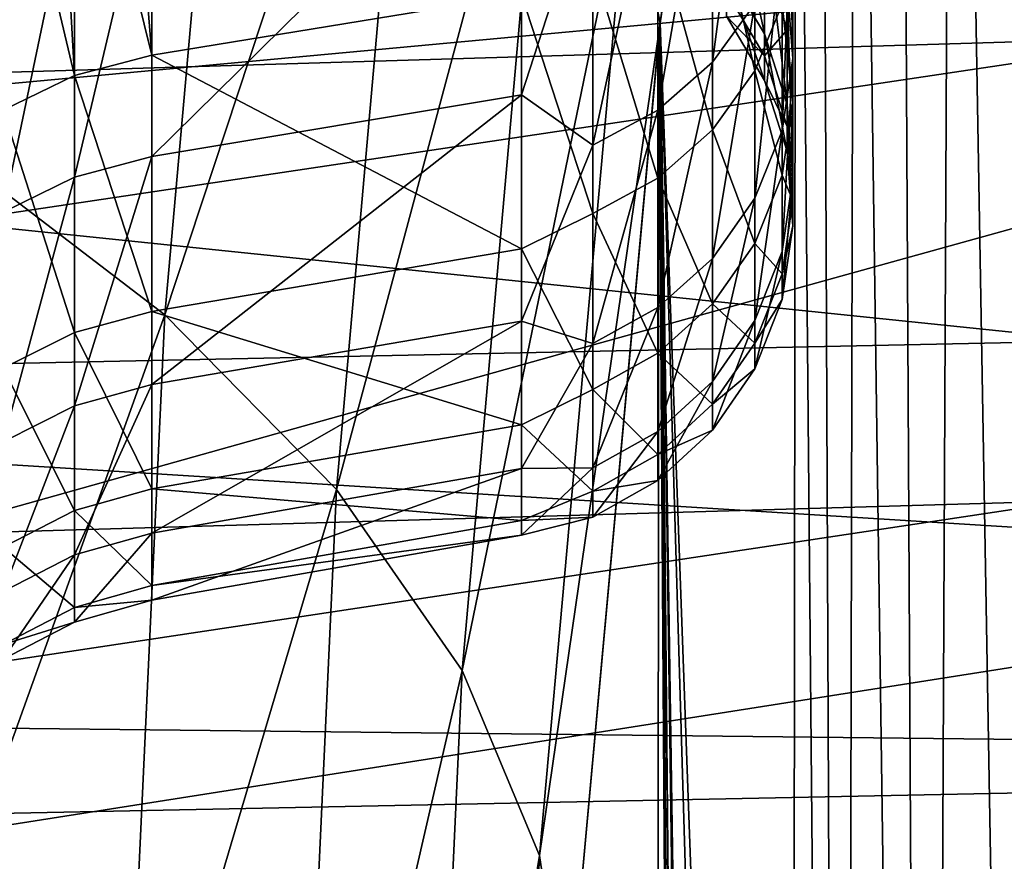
# Model space of a CAD drawing. Header units: metres. Extents: x -22 to 73, y -229 to 22.
# Tile 352 of 447: x 61.4 to 62.89, y -12.16 to -10.88. Entities that reach past the tile are written whole.
import ezdxf

# ---------------------------------------------------------------- set-up
doc = ezdxf.new("R2010")
doc.units = ezdxf.units.M
doc.layers.add('solid_509500_SW0001', color=7, linetype='CONTINUOUS')

msp = doc.modelspace()

# ---------------------------------------------------------------- linework, layer by layer
at = {"layer": 'solid_509500_SW0001'}
for points in [[(62.952862, -16.751766, 103.984497), (62.911175, -8.690939, 92.420441), (62.81591, -8.840919, 92.313881)], [(62.777531, -17.025888, 103.791794), (62.81591, -8.840919, 92.313881), (62.734512, -8.996242, 92.203545)], [(62.777531, -17.025888, 103.791794), (62.952862, -16.751766, 103.984497), (62.81591, -8.840919, 92.313881)], [(62.777531, -17.025888, 103.791794), (62.734512, -8.996242, 92.203545), (62.667427, -9.156054, 92.090042)], [(62.648949, -17.316845, 103.587273), (62.667427, -9.156054, 92.090042), (62.615021, -9.319482, 91.973984)], [(62.648949, -17.316845, 103.587273), (62.777531, -17.025888, 103.791794), (62.667427, -9.156054, 92.090042)], [(62.322224, -10.641254, 90.442978), (62.370682, -10.884567, 90.968979), (62.577919, -9.287579, 91.577278)], [(62.577747, -9.386607, 91.716644), (62.577919, -9.287579, 91.577278), (62.370682, -10.884567, 90.968979)], [(62.648949, -17.316845, 103.587273), (62.615021, -9.319482, 91.973984), (62.577576, -9.48563, 91.85601)], [(62.577576, -9.48563, 91.85601), (62.577747, -9.386607, 91.716644), (62.370682, -10.884567, 90.968979)], [(62.569775, -16.391064, 101.624237), (62.577576, -9.48563, 91.85601), (62.370682, -10.884567, 90.968979)], [(62.648949, -17.316845, 103.587273), (62.577576, -9.48563, 91.85601), (62.569775, -16.391064, 101.624237)], [(60.902828, -10.846779, 87.493134), (61.290123, -11.078083, 87.867157), (61.415619, -9.686172, 88.555557)], [(61.290123, -11.078083, 87.867157), (61.742718, -9.914229, 88.978676), (61.415619, -9.686172, 88.555557)], [(61.290123, -11.078083, 87.867157), (61.617188, -11.328436, 88.283981), (61.742718, -9.914229, 88.978676)], [(61.617188, -11.328436, 88.283981), (62.005585, -10.152093, 89.439499), (61.742718, -9.914229, 88.978676)], [(61.617188, -11.328436, 88.283981), (61.878475, -11.593595, 88.736549), (62.005585, -10.152093, 89.439499)], [(61.878475, -11.593595, 88.736549), (62.199837, -10.39579, 89.930336), (62.005585, -10.152093, 89.439499)], [(53.799999, -11.083866, 50.1633), (53.799999, -10.272465, 49.683983), (69.202698, -10.497551, 49.812054)], [(59.599998, -10.293185, 84.207726), (64.861679, -10.854502, 83.501839), (59.599998, -11.012668, 83.727722)], [(61.878475, -11.593595, 88.736549), (62.06955, -11.869061, 89.217178), (62.199837, -10.39579, 89.930336)], [(62.06955, -11.869061, 89.217178), (62.322224, -10.641254, 90.442978), (62.199837, -10.39579, 89.930336)], [(61.479786, -10.457288, 62.528965), (61.557327, -10.435257, 62.540493), (61.597153, -10.933445, 63.645435)], [(61.557327, -10.435257, 62.540493), (61.597153, -10.427792, 62.544395), (61.597153, -10.933445, 63.645435)], [(61.597153, -10.933445, 63.645435), (61.597153, -10.427792, 62.544395), (62.159725, -10.841289, 63.68214)], [(62.450405, -10.944071, 71.548454), (62.514534, -10.855203, 71.519638), (62.514534, -10.452139, 72.579964)], [(62.450405, -10.537707, 72.617462), (62.450405, -10.944071, 71.548454), (62.514534, -10.452139, 72.579964)], [(61.451683, -10.467925, 62.523399), (61.479786, -10.964372, 63.633118), (61.371479, -10.507269, 62.502815)], [(61.451683, -10.467925, 62.523399), (61.479786, -10.457288, 62.528965), (61.479786, -10.964372, 63.633118)], [(61.479786, -10.964372, 63.633118), (61.479786, -10.457288, 62.528965), (61.597153, -10.933445, 63.645435)], [(53.799999, -11.083866, 50.1633), (69.202698, -10.497551, 49.812054), (69.205025, -12.043187, 50.796463)], [(61.371479, -10.507269, 62.502815), (61.479786, -10.964372, 63.633118), (61.371479, -11.016776, 63.612247)], [(61.597153, -11.087317, 71.946373), (62.159725, -10.993865, 71.913109), (62.159725, -10.533279, 73.022697)], [(61.597153, -10.622818, 73.065392), (61.597153, -11.087317, 71.946373), (62.159725, -10.533279, 73.022697)], [(62.159725, -10.533279, 73.022697), (62.159725, -10.993865, 71.913109), (62.268269, -10.658971, 72.670593)], [(62.366886, -11.016921, 71.572075), (62.450405, -10.944071, 71.548454), (62.450405, -10.537707, 72.617462)], [(62.366886, -10.607852, 72.648193), (62.366886, -11.016921, 71.572075), (62.450405, -10.537707, 72.617462)], [(62.572617, -10.938419, 70.378311), (62.563583, -10.828043, 70.354309), (62.563583, -10.540808, 71.417702)], [(62.572617, -10.648256, 71.452538), (62.572617, -10.938419, 70.378311), (62.563583, -10.540808, 71.417702)], [(62.450405, -10.673235, 63.70509), (62.514534, -10.586566, 63.739964), (62.514534, -10.957203, 64.812057)], [(62.514534, -10.957203, 64.812057), (62.514534, -10.586566, 63.739964), (62.555981, -10.855937, 64.841522)], [(62.268269, -11.07001, 71.589287), (62.366886, -11.016921, 71.572075), (62.366886, -10.607852, 72.648193)], [(62.268269, -10.658971, 72.670593), (62.268269, -11.07001, 71.589287), (62.366886, -10.607852, 72.648193)], [(61.479786, -11.118679, 71.957535), (61.597153, -11.087317, 71.946373), (61.597153, -10.622818, 73.065392)], [(61.479786, -10.652865, 73.07972), (61.479786, -11.118679, 71.957535), (61.597153, -10.622818, 73.065392)], [(62.52935, -10.900973, 69.255302), (62.471672, -10.804075, 69.244148), (62.471672, -10.627176, 70.310638)], [(62.52935, -10.722488, 70.33136), (62.52935, -10.900973, 69.255302), (62.471672, -10.627176, 70.310638)], [(62.06955, -11.869061, 89.217178), (62.187176, -12.150163, 89.71772), (62.322224, -10.641254, 90.442978)], [(62.187176, -12.150163, 89.71772), (62.370682, -10.884567, 90.968979), (62.322224, -10.641254, 90.442978)], [(62.563583, -10.894622, 65.976013), (62.563583, -10.639853, 64.904388), (62.52935, -10.788419, 65.99575)], [(62.555981, -11.047949, 70.402122), (62.572617, -10.938419, 70.378311), (62.572617, -10.648256, 71.452538)], [(62.555981, -10.75488, 71.487106), (62.555981, -11.047949, 70.402122), (62.572617, -10.648256, 71.452538)], [(62.572617, -10.748312, 64.872833), (62.563583, -10.639853, 64.904388), (62.563583, -10.894622, 65.976013)], [(64.863365, -10.653756, 52.378864), (59.622028, -11.13952, 52.367279), (59.599998, -11.439429, 52.579899)], [(64.863365, -10.653756, 52.378864), (59.599998, -11.439429, 52.579899), (62.230843, -11.384571, 52.710915)], [(64.863365, -10.653756, 52.378864), (59.689472, -10.826188, 52.165012), (59.622028, -11.13952, 52.367279)], [(61.371479, -11.171822, 71.976448), (61.479786, -11.118679, 71.957535), (61.479786, -10.652865, 73.07972)], [(61.371479, -11.171822, 71.976448), (61.479786, -10.652865, 73.07972), (61.371479, -10.703781, 73.103996)], [(62.159725, -10.993865, 71.913109), (62.268269, -11.07001, 71.589287), (62.268269, -10.658971, 72.670593)], [(64.863365, -10.653756, 52.378864), (62.230843, -11.384571, 52.710915), (64.861679, -11.329946, 52.842182)], [(62.366886, -10.744282, 63.676498), (62.450405, -10.673235, 63.70509), (62.450405, -11.046906, 64.785957)], [(62.450405, -11.046906, 64.785957), (62.450405, -10.673235, 63.70509), (62.514534, -10.957203, 64.812057)], [(62.563583, -11.008285, 69.267662), (62.52935, -10.900973, 69.255302), (62.52935, -10.722488, 70.33136)], [(62.563583, -10.828043, 70.354309), (62.563583, -11.008285, 69.267662), (62.52935, -10.722488, 70.33136)], [(62.268269, -10.796058, 63.655666), (62.366886, -10.744282, 63.676498), (62.366886, -11.12044, 64.764565)], [(62.366886, -11.12044, 64.764565), (62.366886, -10.744282, 63.676498), (62.450405, -11.046906, 64.785957)], [(62.555981, -10.855937, 64.841522), (62.572617, -10.748312, 64.872833), (62.572617, -11.005677, 65.955383)], [(62.572617, -11.005677, 65.955383), (62.572617, -10.748312, 64.872833), (62.563583, -10.894622, 65.976013)], [(62.514534, -11.151005, 70.42453), (62.555981, -11.047949, 70.402122), (62.555981, -10.75488, 71.487106)], [(62.514534, -10.855203, 71.519638), (62.514534, -11.151005, 70.42453), (62.555981, -10.75488, 71.487106)], [(62.159725, -10.841289, 63.68214), (62.268269, -10.796058, 63.655666), (62.268269, -11.174029, 64.74897)], [(62.268269, -11.174029, 64.74897), (62.268269, -10.796058, 63.655666), (62.366886, -11.12044, 64.764565)], [(62.52935, -10.934102, 67.076736), (62.52935, -10.788419, 65.99575), (62.471672, -10.836909, 67.084938)], [(62.563583, -10.894622, 65.976013), (62.52935, -10.788419, 65.99575), (62.52935, -10.934102, 67.076736)], [(62.52935, -10.971744, 68.166847), (62.471672, -10.874217, 68.165359), (62.471672, -10.804075, 69.244148)], [(62.52935, -10.900973, 69.255302), (62.52935, -10.971744, 68.166847), (62.471672, -10.804075, 69.244148)], [(62.572617, -11.120499, 69.280586), (62.563583, -11.008285, 69.267662), (62.563583, -10.828043, 70.354309)], [(62.572617, -10.938419, 70.378311), (62.572617, -11.120499, 69.280586), (62.563583, -10.828043, 70.354309)], [(61.597153, -10.933445, 63.645435), (62.159725, -10.841289, 63.68214), (62.159725, -11.227774, 64.819664)], [(62.159725, -11.227774, 64.819664), (62.159725, -10.841289, 63.68214), (62.268269, -11.174029, 64.74897)], [(62.52935, -10.934102, 67.076736), (62.471672, -10.836909, 67.084938), (62.471672, -10.874217, 68.165359)], [(64.861679, -10.854502, 83.501839), (64.861679, -11.556895, 82.985504), (59.599998, -11.012668, 83.727722)], [(62.450405, -11.242295, 70.444382), (62.514534, -11.151005, 70.42453), (62.514534, -10.855203, 71.519638)], [(62.450405, -10.944071, 71.548454), (62.450405, -11.242295, 70.444382), (62.514534, -10.855203, 71.519638)], [(62.514534, -10.957203, 64.812057), (62.555981, -10.855937, 64.841522), (62.555981, -11.11588, 65.934914)], [(62.555981, -11.11588, 65.934914), (62.555981, -10.855937, 64.841522), (62.572617, -11.005677, 65.955383)], [(62.187176, -12.150163, 89.71772), (62.229351, -12.432281, 90.229767), (62.370682, -10.884567, 90.968979)], [(62.370682, -10.884567, 90.968979), (62.229351, -12.432281, 90.229767), (62.368568, -10.903613, 90.960808)], [(62.370682, -10.884567, 90.968979), (62.368568, -10.903613, 90.960808), (62.572906, -41.858002, 138.032562)], [(62.570324, -33.763599, 126.441429), (62.370682, -10.884567, 90.968979), (62.572906, -41.858002, 138.032562)], [(62.569122, -17.564634, 103.292419), (62.569775, -16.391064, 101.624237), (62.370682, -10.884567, 90.968979)], [(62.568073, -24.113943, 112.633087), (62.569122, -17.564634, 103.292419), (62.370682, -10.884567, 90.968979)], [(62.568199, -25.660387, 114.843147), (62.568073, -24.113943, 112.633087), (62.370682, -10.884567, 90.968979)], [(62.570007, -32.631351, 124.82061), (62.568199, -25.660387, 114.843147), (62.370682, -10.884567, 90.968979)], [(62.570324, -33.763599, 126.441429), (62.570007, -32.631351, 124.82061), (62.370682, -10.884567, 90.968979)], [(62.52935, -10.971744, 68.166847), (62.52935, -10.934102, 67.076736), (62.471672, -10.874217, 68.165359)], [(62.563583, -11.041739, 67.067642), (62.563583, -10.894622, 65.976013), (62.52935, -10.934102, 67.076736)], [(62.563583, -11.079752, 68.168488), (62.52935, -10.971744, 68.166847), (62.52935, -10.900973, 69.255302)], [(62.563583, -11.008285, 69.267662), (62.563583, -11.079752, 68.168488), (62.52935, -10.900973, 69.255302)], [(62.572617, -11.005677, 65.955383), (62.563583, -10.894622, 65.976013), (62.563583, -11.041739, 67.067642)], [(62.368568, -10.903613, 90.960808), (62.229351, -12.432281, 90.229767), (62.336384, -43.527386, 136.990952)], [(62.368568, -10.903613, 90.960808), (62.336384, -43.527386, 136.990952), (62.572906, -41.858002, 138.032562)], [(61.479786, -10.964372, 63.633118), (61.597153, -10.933445, 63.645435), (61.597153, -11.323215, 64.792625)], [(61.597153, -11.323215, 64.792625), (61.597153, -10.933445, 63.645435), (62.159725, -11.227774, 64.819664)], [(62.366886, -11.31713, 70.460655), (62.450405, -11.242295, 70.444382), (62.450405, -10.944071, 71.548454)], [(62.366886, -11.016921, 71.572075), (62.366886, -11.31713, 70.460655), (62.450405, -10.944071, 71.548454)], [(62.563583, -11.041739, 67.067642), (62.52935, -10.934102, 67.076736), (62.52935, -10.971744, 68.166847)], [(62.555981, -11.231851, 69.293404), (62.572617, -11.120499, 69.280586), (62.572617, -10.938419, 70.378311)], [(62.555981, -11.047949, 70.402122), (62.555981, -11.231851, 69.293404), (62.572617, -10.938419, 70.378311)], [(62.450405, -11.046906, 64.785957), (62.514534, -10.957203, 64.812057), (62.514534, -11.21957, 65.915649)], [(62.514534, -11.21957, 65.915649), (62.514534, -10.957203, 64.812057), (62.555981, -11.11588, 65.934914)], [(61.371479, -11.016776, 63.612247), (61.479786, -10.964372, 63.633118), (61.479786, -11.355245, 64.783554)], [(61.479786, -11.355245, 64.783554), (61.479786, -10.964372, 63.633118), (61.597153, -11.323215, 64.792625)], [(62.563583, -11.079752, 68.168488), (62.563583, -11.041739, 67.067642), (62.52935, -10.971744, 68.166847)], [(61.597153, -11.434305, 70.785522), (62.159725, -11.337927, 70.762039), (62.159725, -10.993865, 71.913109)], [(61.597153, -11.087317, 71.946373), (61.597153, -11.434305, 70.785522), (62.159725, -10.993865, 71.913109)], [(62.159725, -10.993865, 71.913109), (62.159725, -11.337927, 70.762039), (62.268269, -11.07001, 71.589287)], [(62.555981, -11.11588, 65.934914), (62.572617, -11.005677, 65.955383), (62.572617, -11.154294, 67.058144)], [(62.572617, -11.154294, 67.058144), (62.572617, -11.005677, 65.955383), (62.563583, -11.041739, 67.067642)], [(64.861679, -11.556895, 82.985504), (59.599998, -11.709697, 83.215881), (59.599998, -11.012668, 83.727722)], [(61.371479, -11.016776, 63.612247), (61.479786, -11.355245, 64.783554), (61.371479, -11.409517, 64.768181)], [(62.268269, -11.371666, 70.472511), (62.366886, -11.31713, 70.460655), (62.366886, -11.016921, 71.572075)], [(62.268269, -11.07001, 71.589287), (62.268269, -11.371666, 70.472511), (62.366886, -11.016921, 71.572075)], [(62.572617, -11.192695, 68.170204), (62.563583, -11.079752, 68.168488), (62.563583, -11.008285, 69.267662)], [(62.572617, -11.120499, 69.280586), (62.572617, -11.192695, 68.170204), (62.563583, -11.008285, 69.267662)], [(62.366886, -11.12044, 64.764565), (62.450405, -11.046906, 64.785957), (62.450405, -11.311421, 65.898582)], [(62.450405, -11.311421, 65.898582), (62.450405, -11.046906, 64.785957), (62.514534, -11.21957, 65.915649)], [(62.514534, -11.336622, 69.305473), (62.555981, -11.231851, 69.293404), (62.555981, -11.047949, 70.402122)], [(62.514534, -11.151005, 70.42453), (62.514534, -11.336622, 69.305473), (62.555981, -11.047949, 70.402122)], [(62.572617, -11.154294, 67.058144), (62.563583, -11.041739, 67.067642), (62.563583, -11.079752, 68.168488)], [(61.226906, -12.413805, 87.075409), (61.617188, -11.328436, 88.283981), (61.290123, -11.078083, 87.867157)], [(62.159725, -11.337927, 70.762039), (62.268269, -11.371666, 70.472511), (62.268269, -11.07001, 71.589287)], [(62.572617, -11.192695, 68.170204), (62.572617, -11.154294, 67.058144), (62.563583, -11.079752, 68.168488)], [(53.799999, -11.872946, 50.678535), (53.799999, -11.083866, 50.1633), (69.205025, -12.043187, 50.796463)], [(61.479786, -11.466648, 70.793396), (61.597153, -11.434305, 70.785522), (61.597153, -11.087317, 71.946373)], [(61.479786, -11.118679, 71.957535), (61.479786, -11.466648, 70.793396), (61.597153, -11.087317, 71.946373)], [(61.371479, -11.521454, 70.806747), (61.479786, -11.466648, 70.793396), (61.479786, -11.118679, 71.957535)], [(61.371479, -11.521454, 70.806747), (61.479786, -11.118679, 71.957535), (61.371479, -11.171822, 71.976448)], [(62.268269, -11.174029, 64.74897), (62.366886, -11.12044, 64.764565), (62.366886, -11.386717, 65.884598)], [(62.366886, -11.386717, 65.884598), (62.366886, -11.12044, 64.764565), (62.450405, -11.311421, 65.898582)], [(62.514534, -11.21957, 65.915649), (62.555981, -11.11588, 65.934914), (62.555981, -11.265985, 67.048714)], [(62.555981, -11.265985, 67.048714), (62.555981, -11.11588, 65.934914), (62.572617, -11.154294, 67.058144)], [(62.555981, -11.30477, 68.171906), (62.572617, -11.192695, 68.170204), (62.572617, -11.120499, 69.280586)], [(62.555981, -11.231851, 69.293404), (62.555981, -11.30477, 68.171906), (62.572617, -11.120499, 69.280586)], [(62.450405, -11.429432, 69.316162), (62.514534, -11.336622, 69.305473), (62.514534, -11.151005, 70.42453)], [(62.450405, -11.242295, 70.444382), (62.450405, -11.429432, 69.316162), (62.514534, -11.151005, 70.42453)], [(62.555981, -11.265985, 67.048714), (62.572617, -11.154294, 67.058144), (62.572617, -11.192695, 68.170204)], [(62.159725, -11.227774, 64.819664), (62.268269, -11.174029, 64.74897), (62.268269, -11.441588, 65.874405)], [(62.268269, -11.441588, 65.874405), (62.268269, -11.174029, 64.74897), (62.366886, -11.386717, 65.884598)], [(62.555981, -11.30477, 68.171906), (62.555981, -11.265985, 67.048714), (62.572617, -11.192695, 68.170204)], [(61.597153, -11.323215, 64.792625), (62.159725, -11.227774, 64.819664), (62.159725, -11.495257, 65.990891)], [(62.159725, -11.495257, 65.990891), (62.159725, -11.227774, 64.819664), (62.268269, -11.441588, 65.874405)], [(62.450405, -11.311421, 65.898582), (62.514534, -11.21957, 65.915649), (62.514534, -11.371076, 67.039833)], [(62.514534, -11.371076, 67.039833), (62.514534, -11.21957, 65.915649), (62.555981, -11.265985, 67.048714)], [(62.514534, -11.410222, 68.173515), (62.555981, -11.30477, 68.171906), (62.555981, -11.231851, 69.293404)], [(62.514534, -11.336622, 69.305473), (62.514534, -11.410222, 68.173515), (62.555981, -11.231851, 69.293404)], [(62.366886, -11.505513, 69.324921), (62.450405, -11.429432, 69.316162), (62.450405, -11.242295, 70.444382)], [(62.366886, -11.31713, 70.460655), (62.366886, -11.505513, 69.324921), (62.450405, -11.242295, 70.444382)], [(62.514534, -11.371076, 67.039833), (62.555981, -11.265985, 67.048714), (62.555981, -11.30477, 68.171906)], [(62.514534, -11.410222, 68.173515), (62.514534, -11.371076, 67.039833), (62.555981, -11.30477, 68.171906)], [(62.268269, -11.560957, 69.331306), (62.366886, -11.505513, 69.324921), (62.366886, -11.31713, 70.460655)], [(62.268269, -11.371666, 70.472511), (62.268269, -11.560957, 69.331306), (62.366886, -11.31713, 70.460655)], [(62.366886, -11.386717, 65.884598), (62.450405, -11.311421, 65.898582), (62.450405, -11.464168, 67.031975)], [(62.450405, -11.464168, 67.031975), (62.450405, -11.311421, 65.898582), (62.514534, -11.371076, 67.039833)], [(64.861679, -12.015991, 53.380047), (64.861679, -11.329946, 52.842182), (59.599998, -12.122168, 53.110641)], [(62.230843, -11.384571, 52.710915), (59.599998, -12.122168, 53.110641), (64.861679, -11.329946, 52.842182)], [(61.226906, -12.413805, 87.075409), (61.553932, -12.684923, 87.482445), (61.617188, -11.328436, 88.283981)], [(61.479786, -11.355245, 64.783554), (61.597153, -11.323215, 64.792625), (61.597153, -11.592973, 65.973816)], [(61.553932, -12.684923, 87.482445), (61.878475, -11.593595, 88.736549), (61.617188, -11.328436, 88.283981)], [(61.597153, -11.592973, 65.973816), (61.597153, -11.323215, 64.792625), (62.159725, -11.495257, 65.990891)], [(62.450405, -11.503634, 68.174934), (62.514534, -11.410222, 68.173515), (62.514534, -11.336622, 69.305473)], [(62.450405, -11.429432, 69.316162), (62.450405, -11.503634, 68.174934), (62.514534, -11.336622, 69.305473)], [(61.597153, -11.660101, 69.595146), (62.159725, -11.56182, 69.581703), (62.159725, -11.337927, 70.762039)], [(61.597153, -11.434305, 70.785522), (61.597153, -11.660101, 69.595146), (62.159725, -11.337927, 70.762039)], [(62.159725, -11.337927, 70.762039), (62.159725, -11.56182, 69.581703), (62.268269, -11.371666, 70.472511)], [(61.371479, -11.409517, 64.768181), (61.479786, -11.355245, 64.783554), (61.479786, -11.625765, 65.968086)], [(61.479786, -11.625765, 65.968086), (61.479786, -11.355245, 64.783554), (61.597153, -11.592973, 65.973816)], [(62.159725, -11.56182, 69.581703), (62.268269, -11.560957, 69.331306), (62.268269, -11.371666, 70.472511)], [(62.450405, -11.464168, 67.031975), (62.514534, -11.371076, 67.039833), (62.514534, -11.410222, 68.173515)], [(62.230843, -11.384571, 52.710915), (59.599998, -11.439429, 52.579899), (59.599998, -12.122168, 53.110641)], [(62.268269, -11.441588, 65.874405), (62.366886, -11.386717, 65.884598), (62.366886, -11.540479, 67.025536)], [(62.366886, -11.540479, 67.025536), (62.366886, -11.386717, 65.884598), (62.450405, -11.464168, 67.031975)], [(61.371479, -11.409517, 64.768181), (61.479786, -11.625765, 65.968086), (61.371479, -11.681331, 65.958374)], [(62.450405, -11.503634, 68.174934), (62.450405, -11.464168, 67.031975), (62.514534, -11.410222, 68.173515)], [(61.479786, -11.693083, 69.599663), (61.597153, -11.660101, 69.595146), (61.597153, -11.434305, 70.785522)], [(61.479786, -11.466648, 70.793396), (61.479786, -11.693083, 69.599663), (61.597153, -11.434305, 70.785522)], [(62.159725, -11.495257, 65.990891), (62.268269, -11.441588, 65.874405), (62.268269, -11.596092, 67.020836)], [(62.268269, -11.596092, 67.020836), (62.268269, -11.441588, 65.874405), (62.366886, -11.540479, 67.025536)], [(62.366886, -11.580209, 68.176094), (62.450405, -11.503634, 68.174934), (62.450405, -11.429432, 69.316162)], [(62.366886, -11.505513, 69.324921), (62.366886, -11.580209, 68.176094), (62.450405, -11.429432, 69.316162)], [(61.371479, -11.748971, 69.607307), (61.479786, -11.693083, 69.599663), (61.479786, -11.466648, 70.793396)], [(61.371479, -11.748971, 69.607307), (61.479786, -11.466648, 70.793396), (61.371479, -11.521454, 70.806747)], [(62.366886, -11.540479, 67.025536), (62.450405, -11.464168, 67.031975), (62.450405, -11.503634, 68.174934)], [(61.597153, -11.592973, 65.973816), (62.159725, -11.495257, 65.990891), (62.159725, -11.640904, 67.183418)], [(62.159725, -11.640904, 67.183418), (62.159725, -11.495257, 65.990891), (62.268269, -11.596092, 67.020836)], [(62.268269, -11.636013, 68.176949), (62.366886, -11.580209, 68.176094), (62.366886, -11.505513, 69.324921)], [(62.268269, -11.560957, 69.331306), (62.268269, -11.636013, 68.176949), (62.366886, -11.505513, 69.324921)], [(62.366886, -11.580209, 68.176094), (62.366886, -11.540479, 67.025536), (62.450405, -11.503634, 68.174934)], [(62.268269, -11.596092, 67.020836), (62.366886, -11.540479, 67.025536), (62.366886, -11.580209, 68.176094)], [(64.861679, -11.556895, 82.985504), (59.599998, -12.383477, 82.672745), (59.599998, -11.709697, 83.215881)], [(64.861679, -11.556895, 82.985504), (64.861679, -12.234764, 82.43737), (59.599998, -12.383477, 82.672745)], [(61.597153, -11.762313, 68.387871), (62.159725, -11.66317, 68.384598), (62.159725, -11.56182, 69.581703)], [(61.597153, -11.660101, 69.595146), (61.597153, -11.762313, 68.387871), (62.159725, -11.56182, 69.581703)], [(62.159725, -11.66317, 68.384598), (62.268269, -11.636013, 68.176949), (62.268269, -11.560957, 69.331306)], [(62.159725, -11.56182, 69.581703), (62.159725, -11.66317, 68.384598), (62.268269, -11.560957, 69.331306)], [(62.268269, -11.636013, 68.176949), (62.268269, -11.596092, 67.020836), (62.366886, -11.580209, 68.176094)], [(61.479786, -11.625765, 65.968086), (61.597153, -11.592973, 65.973816), (61.597153, -11.739858, 67.176476)], [(61.553932, -12.684923, 87.482445), (61.814381, -12.975767, 87.922577), (61.878475, -11.593595, 88.736549)], [(61.597153, -11.739858, 67.176476), (61.597153, -11.592973, 65.973816), (62.159725, -11.640904, 67.183418)], [(61.814381, -12.975767, 87.922577), (62.06955, -11.869061, 89.217178), (61.878475, -11.593595, 88.736549)], [(62.159725, -11.640904, 67.183418), (62.268269, -11.596092, 67.020836), (62.268269, -11.636013, 68.176949)], [(61.371479, -11.681331, 65.958374), (61.479786, -11.625765, 65.968086), (61.479786, -11.773065, 67.174149)], [(61.479786, -11.773065, 67.174149), (61.479786, -11.625765, 65.968086), (61.597153, -11.739858, 67.176476)], [(62.159725, -11.66317, 68.384598), (62.159725, -11.640904, 67.183418), (62.268269, -11.636013, 68.176949)], [(61.597153, -11.739858, 67.176476), (62.159725, -11.640904, 67.183418), (62.159725, -11.66317, 68.384598)], [(61.479786, -11.795584, 68.388962), (61.597153, -11.762313, 68.387871), (61.597153, -11.660101, 69.595146)], [(61.479786, -11.693083, 69.599663), (61.479786, -11.795584, 68.388962), (61.597153, -11.660101, 69.595146)], [(61.597153, -11.762313, 68.387871), (61.597153, -11.739858, 67.176476), (62.159725, -11.66317, 68.384598)], [(61.371479, -11.681331, 65.958374), (61.479786, -11.773065, 67.174149), (61.371479, -11.829335, 67.170204)], [(61.371479, -11.851962, 68.390823), (61.479786, -11.795584, 68.388962), (61.479786, -11.693083, 69.599663)], [(61.371479, -11.851962, 68.390823), (61.479786, -11.693083, 69.599663), (61.371479, -11.748971, 69.607307)], [(61.479786, -11.773065, 67.174149), (61.597153, -11.739858, 67.176476), (61.597153, -11.762313, 68.387871)], [(61.479786, -11.795584, 68.388962), (61.479786, -11.773065, 67.174149), (61.597153, -11.762313, 68.387871)], [(61.371479, -11.829335, 67.170204), (61.479786, -11.773065, 67.174149), (61.479786, -11.795584, 68.388962)], [(61.371479, -11.829335, 67.170204), (61.479786, -11.795584, 68.388962), (61.371479, -11.851962, 68.390823)], [(53.799999, -12.638116, 51.228653), (53.799999, -11.872946, 50.678535), (69.205025, -12.043187, 50.796463)], [(61.814381, -12.975767, 87.922577), (62.003799, -13.281365, 88.388268), (62.06955, -11.869061, 89.217178)], [(62.003799, -13.281365, 88.388268), (62.187176, -12.150163, 89.71772), (62.06955, -11.869061, 89.217178)], [(64.861679, -12.015991, 53.380047), (59.599998, -12.122168, 53.110641), (59.599998, -12.780812, 53.672028)], [(64.861679, -12.676538, 53.948933), (64.861679, -12.015991, 53.380047), (59.599998, -12.780812, 53.672028)], [(53.799999, -12.638116, 51.228653), (69.205025, -12.043187, 50.796463), (69.207703, -13.497184, 51.91193)], [(62.003799, -13.281365, 88.388268), (62.118946, -13.596494, 88.871559), (62.187176, -12.150163, 89.71772)], [(62.118946, -13.596494, 88.871559), (62.229351, -12.432281, 90.229767), (62.187176, -12.150163, 89.71772)]]:
    msp.add_3dface(points, dxfattribs=at)

doc.saveas('drawing.dxf')
